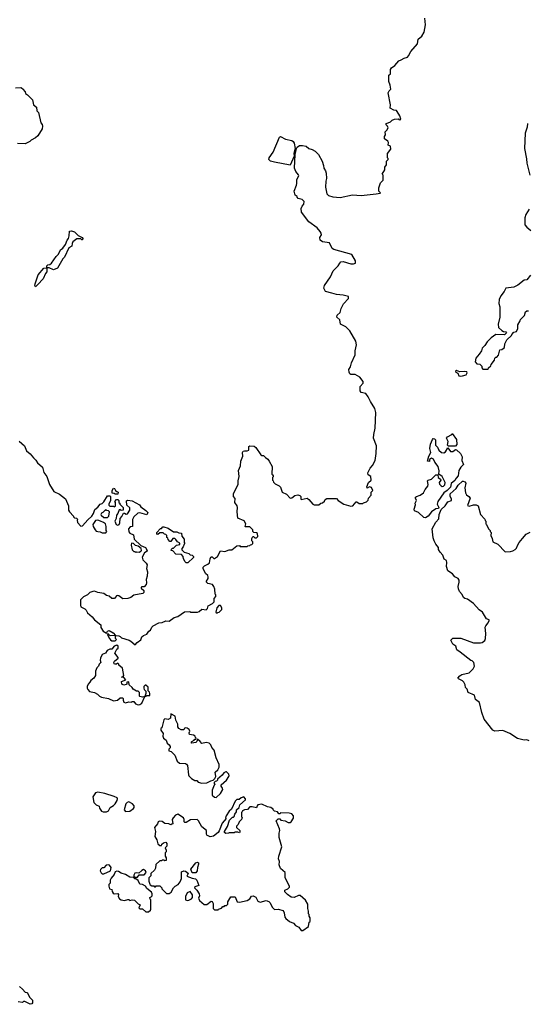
# Model space of a CAD drawing. Extents: x 1933546 to 2138868, y 524910 to 667279.
# Tile 410 of 466: x 2114032 to 2119952, y 565578 to 577068. Entities that reach past the tile are written whole.
import ezdxf

# ---------------------------------------------------------------- set-up
doc = ezdxf.new("R2010")
doc.units = 0

msp = doc.modelspace()

# ---------------------------------------------------------------- linework, layer by layer
at = {"layer": '0CON10XD'}
for points in [[(2114806, 570176), (2114824, 570145), (2114878, 570098), (2114904, 570065), (2114980, 570005), (2114980, 569975), (2115005, 569933), (2115045, 569910), (2115055, 569930), (2115075, 569938), (2115123, 569913), (2115150, 569880), (2115187, 569877), (2115205, 569870), (2115220, 569855), (2115310, 569825), (2115330, 569815), (2115377, 569773), (2115401, 569799), (2115445, 569830), (2115458, 569865), (2115475, 569882), (2115513, 569897), (2115537, 569933), (2115558, 569945), (2115575, 569980), (2115590, 569995), (2115655, 570028), (2115695, 570033), (2115735, 570052), (2115775, 570047), (2115835, 570093), (2115876, 570104), (2115954, 570156), (2116015, 570160), (2116025, 570152), (2116105, 570152), (2116125, 570160), (2116155, 570190), (2116205, 570182), (2116222, 570195), (2116232, 570228), (2116280, 570255), (2116300, 570275), (2116300, 570315), (2116320, 570335), (2116320, 570355), (2116310, 570365), (2116307, 570423), (2116298, 570455), (2116280, 570475), (2116225, 570490), (2116212, 570502), (2116210, 570515), (2116230, 570545), (2116230, 570565), (2116225, 570580), (2116198, 570605), (2116172, 570665), (2116173, 570677), (2116187, 570693), (2116227, 570713), (2116245, 570730), (2116253, 570777), (2116260, 570795), (2116268, 570798), (2116275, 570800), (2116295, 570780), (2116305, 570780), (2116338, 570805), (2116375, 570868), (2116423, 570863), (2116475, 570882), (2116505, 570882), (2116563, 570927), (2116595, 570930), (2116605, 570920), (2116685, 570920), (2116693, 570927), (2116715, 570930), (2116725, 570940), (2116738, 570942), (2116750, 570955), (2116750, 570975), (2116740, 570985), (2116740, 571015), (2116752, 571038), (2116758, 571038), (2116775, 571020), (2116795, 571020), (2116808, 571035), (2116805, 571070), (2116795, 571080), (2116762, 571082), (2116750, 571095), (2116750, 571115), (2116729, 571139), (2116715, 571150), (2116665, 571150), (2116660, 571155), (2116670, 571185), (2116649, 571219), (2116575, 571250), (2116567, 571325), (2116573, 571375), (2116570, 571395), (2116542, 571435), (2116545, 571480), (2116524, 571504), (2116525, 571540), (2116582, 571645), (2116579, 571685), (2116591, 571735), (2116583, 571805), (2116609, 571861), (2116612, 571915), (2116636, 571975), (2116631, 572015), (2116638, 572032), (2116655, 572038), (2116685, 572036), (2116704, 572045), (2116706, 572085), (2116715, 572096), (2116765, 572091), (2116785, 572077), (2116845, 571990), (2116855, 571980), (2116875, 571980), (2116897, 571957), (2116928, 571938), (2116943, 571915), (2116978, 571855), (2116972, 571765), (2116980, 571755), (2116990, 571745), (2116988, 571732), (2116980, 571725), (2116980, 571695), (2116988, 571688), (2116992, 571672), (2117013, 571653), (2117059, 571629), (2117074, 571614), (2117094, 571554), (2117145, 571532), (2117185, 571484), (2117205, 571486), (2117242, 571515), (2117275, 571523), (2117300, 571515), (2117310, 571505), (2117310, 571475), (2117315, 571470), (2117385, 571482), (2117405, 571468), (2117450, 571415), (2117465, 571408), (2117522, 571408), (2117543, 571427), (2117565, 571430), (2117585, 571450), (2117595, 571470), (2117615, 571480), (2117725, 571480), (2117747, 571457), (2117814, 571414), (2117895, 571391), (2117918, 571395), (2117955, 571440), (2117965, 571440), (2117993, 571423), (2118035, 571420), (2118042, 571428), (2118075, 571440), (2118095, 571460), (2118100, 571485), (2118132, 571518), (2118130, 571555), (2118150, 571575), (2118135, 571610), (2118112, 571618), (2118085, 571600), (2118082, 571615), (2118102, 571665), (2118132, 571695), (2118127, 571735), (2118097, 571757), (2118091, 571779), (2118120, 571835), (2118147, 571865), (2118177, 571925), (2118190, 572005), (2118192, 572095), (2118159, 572185), (2118161, 572225), (2118178, 572302), (2118186, 572485), (2118175, 572530), (2118122, 572612), (2118098, 572668), (2118068, 572705), (2118015, 572718), (2118001, 572735), (2118004, 572786), (2118036, 572825), (2118037, 572845), (2118000, 572895), (2117945, 572926), (2117895, 572929), (2117884, 572935), (2117874, 572955), (2117872, 572985), (2117889, 573015), (2117900, 573065), (2117944, 573155), (2117944, 573205), (2117960, 573275), (2117952, 573315), (2117883, 573435), (2117835, 573482), (2117775, 573513), (2117764, 573564), (2117730, 573595), (2117735, 573619), (2117770, 573650), (2117782, 573698), (2117808, 573752), (2117867, 573815), (2117867, 573837), (2117805, 573853), (2117725, 573859), (2117674, 573876), (2117599, 573895), (2117579, 573935), (2117588, 573965), (2117658, 574065), (2117688, 574135), (2117748, 574195), (2117764, 574226), (2117779, 574241), (2117806, 574244), (2117895, 574220), (2117925, 574218), (2117950, 574225), (2117948, 574255), (2117906, 574326), (2117696, 574386), (2117677, 574397), (2117645, 574462), (2117565, 574477), (2117538, 574495), (2117532, 574525), (2117551, 574555), (2117549, 574575), (2117538, 574595), (2117500, 574640), (2117405, 574707), (2117320, 574820), (2117316, 574864), (2117328, 574892), (2117346, 574915), (2117348, 574945), (2117325, 574971), (2117279, 574979), (2117268, 574995), (2117268, 575005), (2117245, 575020), (2117234, 575066), (2117260, 575135), (2117266, 575155), (2117266, 575204), (2117288, 575245), (2117285, 575256), (2117251, 575295), (2117236, 575335), (2117246, 575495), (2117260, 575565), (2117270, 575580), (2117295, 575599), (2117329, 575599), (2117375, 575590), (2117405, 575564), (2117445, 575554), (2117477, 575535), (2117516, 575495), (2117558, 575418), (2117576, 575365), (2117578, 575335), (2117597, 575305), (2117606, 575276), (2117611, 575215), (2117604, 575185), (2117600, 575115), (2117616, 575035), (2117635, 575016), (2117685, 575000), (2117769, 574991), (2117915, 575023), (2118015, 575016), (2118190, 575035), (2118235, 575043), (2118240, 575045), (2118235, 575050), (2118220, 575065), (2118220, 575105), (2118240, 575165), (2118270, 575195), (2118270, 575255), (2118260, 575265), (2118290, 575315), (2118290, 575345), (2118310, 575375), (2118310, 575415), (2118330, 575435), (2118328, 575448), (2118320, 575455), (2118320, 575505), (2118360, 575555), (2118355, 575590), (2118330, 575605), (2118332, 575635), (2118325, 575650), (2118288, 575678), (2118288, 575705), (2118298, 575725), (2118293, 575757), (2118313, 575777), (2118328, 575805), (2118322, 575825), (2118303, 575845), (2118310, 575855), (2118356, 575874), (2118376, 575894), (2118403, 575907), (2118445, 575911), (2118465, 575900), (2118477, 575905), (2118464, 575945), (2118435, 575998), (2118425, 576007), (2118395, 576012), (2118352, 576035), (2118357, 576073), (2118329, 576215), (2118342, 576238), (2118362, 576255), (2118354, 576304), (2118337, 576345), (2118338, 576422), (2118358, 576435), (2118358, 576485), (2118368, 576505), (2118408, 576532), (2118455, 576588), (2118482, 576598), (2118515, 576620), (2118555, 576632), (2118566, 576644), (2118594, 576696), (2118671, 576785), (2118678, 576842), (2118724, 576875), (2118749, 576921), (2118766, 577006), (2118756, 577085)], [(2113985, 576272), (2114045, 576278), (2114066, 576266), (2114070, 576255), (2114097, 576227), (2114100, 576205), (2114125, 576192), (2114181, 576131), (2114192, 576075), (2114227, 576045), (2114233, 576005), (2114250, 575985), (2114280, 575865), (2114296, 575845), (2114300, 575825), (2114293, 575795), (2114245, 575712), (2114215, 575687), (2114167, 575663), (2114150, 575645), (2114095, 575620), (2114005, 575624)], [(2119953, 575855), (2119950, 575815), (2119927, 575745), (2119920, 575565), (2119943, 575445), (2119947, 575395), (2119981, 575255)], [(2117185, 575370), (2117005, 575403), (2116958, 575418), (2116939, 575435), (2116942, 575455), (2116987, 575523), (2117063, 575697), (2117074, 575706), (2117134, 575674), (2117205, 575657), (2117222, 575645), (2117234, 575625), (2117244, 575565), (2117231, 575505), (2117232, 575475), (2117185, 575370)], [(2119973, 574855), (2119934, 574796), (2119923, 574755), (2119924, 574674), (2119945, 574647), (2119995, 574608)], [(2114215, 573952), (2114208, 573965), (2114211, 573985), (2114249, 574091), (2114315, 574167), (2114350, 574170), (2114350, 574195), (2114362, 574208), (2114385, 574212), (2114405, 574228), (2114458, 574305), (2114485, 574332), (2114509, 574381), (2114535, 574403), (2114567, 574445), (2114586, 574494), (2114602, 574515), (2114610, 574545), (2114612, 574598), (2114635, 574602), (2114671, 574591), (2114715, 574550), (2114760, 574525), (2114770, 574515), (2114765, 574500), (2114755, 574500), (2114745, 574510), (2114698, 574512), (2114652, 574475), (2114644, 574456), (2114640, 574425), (2114607, 574405), (2114554, 574296), (2114534, 574275), (2114474, 574166), (2114425, 574150), (2114375, 574170), (2114350, 574170), (2114350, 574125), (2114334, 574105), (2114307, 574043), (2114245, 573976), (2114215, 573952)], [(2119988, 574085), (2119948, 574032), (2119915, 574028), (2119840, 573970), (2119795, 573948), (2119702, 573935), (2119682, 573895), (2119642, 573845), (2119623, 573803), (2119620, 573755), (2119630, 573715), (2119630, 573595), (2119613, 573515), (2119617, 573477), (2119655, 573442), (2119675, 573430), (2119700, 573425), (2119708, 573412), (2119685, 573390), (2119585, 573392), (2119530, 573355), (2119485, 573310), (2119456, 573264), (2119426, 573234), (2119416, 573204), (2119392, 573165), (2119353, 573117), (2119343, 573073), (2119365, 573050), (2119398, 573048), (2119420, 573025), (2119420, 573005), (2119435, 572990), (2119495, 572990), (2119500, 573005), (2119525, 573030), (2119530, 573045), (2119570, 573095), (2119572, 573118), (2119585, 573130), (2119595, 573130), (2119617, 573153), (2119630, 573215), (2119655, 573220), (2119688, 573242), (2119690, 573285), (2119715, 573330), (2119768, 573382), (2119770, 573395), (2119795, 573420), (2119825, 573430), (2119840, 573465), (2119840, 573505), (2119870, 573555), (2119872, 573568), (2119920, 573615), (2119932, 573658), (2119945, 573670), (2119965, 573670)], [(2119175, 572908), (2119195, 572913), (2119239, 572925), (2119251, 572945), (2119245, 572957), (2119225, 572964), (2119165, 572958), (2119125, 572972), (2119116, 572965), (2119119, 572955), (2119141, 572941), (2119155, 572913), (2119175, 572908)], [(2119115, 572090), (2119035, 572090), (2119023, 572103), (2119028, 572145), (2119010, 572185), (2119022, 572198), (2119070, 572225), (2119075, 572240), (2119125, 572170), (2119131, 572109), (2119115, 572090)], [(2114025, 572150), (2114087, 572095), (2114111, 572035), (2114155, 572000), (2114193, 571953), (2114219, 571929), (2114240, 571895), (2114297, 571847), (2114314, 571784), (2114350, 571735), (2114381, 571645), (2114431, 571561), (2114495, 571531), (2114565, 571478), (2114601, 571395), (2114603, 571345), (2114612, 571325), (2114660, 571275), (2114660, 571265), (2114670, 571255), (2114695, 571250), (2114710, 571235), (2114702, 571228), (2114705, 571200), (2114745, 571158), (2114765, 571162), (2114825, 571232), (2114872, 571275), (2114894, 571306), (2114907, 571353), (2114943, 571377), (2114970, 571415), (2114995, 571420), (2115015, 571440), (2115055, 571510), (2115085, 571510), (2115090, 571505), (2115092, 571458), (2115070, 571415), (2115072, 571402), (2115082, 571392), (2115125, 571390), (2115135, 571382), (2115148, 571392), (2115150, 571435), (2115140, 571445), (2115162, 571468), (2115175, 571470), (2115190, 571455), (2115190, 571435), (2115200, 571425), (2115200, 571415), (2115240, 571375), (2115238, 571342), (2115215, 571340), (2115205, 571350), (2115192, 571348), (2115178, 571305), (2115160, 571285), (2115157, 571245), (2115143, 571215), (2115157, 571177), (2115175, 571168), (2115192, 571175), (2115200, 571195), (2115204, 571246), (2115225, 571270), (2115242, 571308), (2115255, 571310), (2115272, 571298), (2115289, 571301), (2115318, 571345), (2115315, 571370), (2115282, 571402), (2115278, 571452), (2115295, 571462), (2115345, 571452), (2115430, 571405), (2115444, 571384), (2115505, 571340), (2115528, 571315), (2115515, 571290), (2115435, 571312), (2115411, 571309), (2115362, 571265), (2115348, 571235), (2115348, 571152), (2115322, 571148), (2115300, 571125), (2115305, 571090), (2115317, 571077), (2115358, 571055), (2115367, 571007), (2115445, 570932), (2115498, 570908), (2115520, 570875), (2115520, 570865), (2115488, 570845), (2115462, 570795), (2115468, 570765), (2115508, 570725), (2115518, 570705), (2115512, 570665), (2115523, 570625), (2115520, 570575), (2115508, 570535), (2115512, 570495), (2115508, 570475), (2115485, 570450), (2115455, 570450), (2115450, 570445), (2115450, 570435), (2115480, 570405), (2115480, 570385), (2115467, 570373), (2115365, 570352), (2115327, 570323), (2115295, 570312), (2115235, 570310), (2115188, 570345), (2115175, 570347), (2115160, 570345), (2115137, 570313), (2115105, 570313), (2115075, 570340), (2115045, 570350), (2115012, 570372), (2114944, 570384), (2114905, 570397), (2114884, 570396), (2114850, 570385), (2114823, 570357), (2114777, 570333), (2114743, 570297), (2114740, 570235), (2114746, 570216), (2114792, 570192), (2114806, 570176)], [(2118765, 571254), (2118745, 571257), (2118682, 571315), (2118636, 571336), (2118634, 571355), (2118649, 571405), (2118646, 571425), (2118661, 571455), (2118647, 571485), (2118649, 571495), (2118658, 571505), (2118701, 571519), (2118743, 571547), (2118761, 571585), (2118792, 571625), (2118796, 571645), (2118789, 571685), (2118794, 571695), (2118835, 571707), (2118885, 571756), (2118908, 571758), (2118914, 571725), (2118941, 571705), (2118942, 571695), (2118923, 571665), (2118928, 571648), (2118948, 571628), (2118958, 571622), (2118975, 571624), (2118989, 571641), (2118994, 571665), (2118958, 571735), (2118920, 571765), (2118923, 571803), (2118914, 571855), (2118872, 571905), (2118859, 571939), (2118835, 571952), (2118813, 571937), (2118810, 571910), (2118790, 571915), (2118802, 571975), (2118828, 572015), (2118817, 572065), (2118822, 572115), (2118845, 572170), (2118855, 572180), (2118868, 572178), (2118880, 572165), (2118882, 572102), (2118905, 572080), (2118922, 572045), (2118950, 572015), (2118978, 572012), (2119000, 572025), (2119025, 572070), (2119055, 572030), (2119085, 572030), (2119115, 572052), (2119125, 572048), (2119172, 572005), (2119191, 571965), (2119190, 571925), (2119208, 571875), (2119178, 571845), (2119155, 571808), (2119146, 571744), (2119121, 571719), (2119105, 571690), (2119065, 571655), (2119055, 571614), (2119018, 571572), (2118978, 571545), (2118907, 571445), (2118900, 571415), (2118919, 571375), (2118918, 571365), (2118885, 571359), (2118834, 571326), (2118795, 571272), (2118765, 571254)], [(2119975, 568652), (2119945, 568662), (2119915, 568660), (2119838, 568678), (2119747, 568737), (2119665, 568772), (2119575, 568764), (2119552, 568775), (2119450, 568905), (2119423, 568983), (2119395, 569100), (2119348, 569135), (2119336, 569186), (2119262, 569215), (2119250, 569255), (2119230, 569275), (2119228, 569305), (2119212, 569335), (2119195, 569352), (2119150, 569375), (2119142, 569385), (2119165, 569412), (2119190, 569425), (2119274, 569446), (2119319, 569491), (2119337, 569525), (2119328, 569565), (2119310, 569585), (2119295, 569590), (2119170, 569685), (2119130, 569715), (2119118, 569758), (2119085, 569780), (2119062, 569828), (2119085, 569850), (2119175, 569850), (2119324, 569794), (2119406, 569794), (2119425, 569801), (2119456, 569824), (2119464, 569845), (2119469, 569905), (2119462, 569978), (2119467, 569995), (2119495, 570028), (2119508, 570058), (2119506, 570066), (2119477, 570077), (2119431, 570155), (2119392, 570182), (2119325, 570255), (2119255, 570305), (2119223, 570313), (2119209, 570325), (2119191, 570361), (2119163, 570393), (2119149, 570425), (2119145, 570455), (2119159, 570505), (2119156, 570526), (2119144, 570545), (2119105, 570564), (2119079, 570599), (2119025, 570635), (2119011, 570685), (2119015, 570735), (2119010, 570755), (2118984, 570774), (2118968, 570818), (2118937, 570855), (2118918, 570885), (2118915, 570907), (2118885, 570946), (2118866, 570986), (2118855, 571020), (2118844, 571125), (2118884, 571205), (2118919, 571241), (2118924, 571295), (2118948, 571352), (2118995, 571395), (2119025, 571440), (2119068, 571455), (2119069, 571475), (2119052, 571502), (2119052, 571535), (2119123, 571597), (2119145, 571634), (2119195, 571682), (2119205, 571684), (2119224, 571674), (2119235, 571658), (2119225, 571605), (2119233, 571545), (2119244, 571524), (2119272, 571502), (2119284, 571485), (2119255, 571400), (2119275, 571392), (2119325, 571408), (2119355, 571408), (2119378, 571395), (2119408, 571295), (2119458, 571238), (2119462, 571222), (2119470, 571215), (2119470, 571185), (2119478, 571178), (2119500, 571125), (2119518, 571108), (2119520, 571095), (2119530, 571085), (2119528, 571048), (2119544, 571014), (2119551, 570975), (2119607, 570947), (2119695, 570858), (2119755, 570862), (2119785, 570870), (2119810, 570885), (2119825, 570900), (2119837, 570933), (2119858, 570965), (2119896, 571014), (2119938, 571062), (2119985, 571088)], [(2115175, 571530), (2115145, 571530), (2115135, 571540), (2115112, 571542), (2115110, 571575), (2115125, 571600), (2115138, 571598), (2115150, 571575), (2115165, 571560), (2115180, 571555), (2115175, 571530)], [(2115055, 571260), (2115070, 571275), (2115080, 571325), (2115068, 571338), (2115045, 571340), (2115035, 571350), (2115000, 571315), (2114985, 571310), (2114980, 571295), (2114982, 571285), (2115015, 571260), (2115055, 571260)], [(2115035, 571080), (2115050, 571095), (2115040, 571105), (2115042, 571155), (2115033, 571183), (2115011, 571201), (2114975, 571217), (2114943, 571227), (2114917, 571223), (2114887, 571175), (2114888, 571155), (2114912, 571115), (2114925, 571100), (2114943, 571093), (2114972, 571092), (2114995, 571080), (2115035, 571080)], [(2115995, 570730), (2115975, 570730), (2115961, 570741), (2115942, 570775), (2115940, 570805), (2115918, 570828), (2115855, 570830), (2115818, 570868), (2115800, 570875), (2115802, 570888), (2115815, 570900), (2115825, 570900), (2115860, 570935), (2115900, 570945), (2115898, 570958), (2115874, 570974), (2115853, 571003), (2115842, 571012), (2115818, 571012), (2115795, 570980), (2115785, 570980), (2115762, 571002), (2115758, 571018), (2115750, 571025), (2115748, 571048), (2115738, 571058), (2115722, 571062), (2115705, 571080), (2115665, 571080), (2115645, 571060), (2115632, 571062), (2115630, 571085), (2115675, 571130), (2115685, 571130), (2115702, 571148), (2115715, 571150), (2115765, 571132), (2115825, 571092), (2115865, 571090), (2115888, 571078), (2115920, 571075), (2115925, 571040), (2115950, 571005), (2115950, 570965), (2115960, 570955), (2115952, 570948), (2115940, 570915), (2115922, 570898), (2115922, 570882), (2115952, 570852), (2116005, 570840), (2116022, 570822), (2116045, 570820), (2116060, 570805), (2116058, 570792), (2115995, 570730)], [(2115385, 570850), (2115395, 570858), (2115425, 570853), (2115446, 570864), (2115452, 570875), (2115447, 570897), (2115414, 570924), (2115382, 570932), (2115360, 570955), (2115335, 570960), (2115332, 570935), (2115345, 570882), (2115365, 570860), (2115375, 570860), (2115385, 570850)], [(2116335, 570140), (2116342, 570148), (2116358, 570152), (2116390, 570185), (2116390, 570205), (2116375, 570230), (2116355, 570230), (2116332, 570205), (2116320, 570155), (2116335, 570140)], [(2115145, 569820), (2115160, 569835), (2115150, 569845), (2115150, 569880), (2115088, 569878), (2115065, 569900), (2115052, 569898), (2115078, 569845), (2115091, 569831), (2115105, 569820), (2115145, 569820)], [(2115415, 569072), (2115435, 569078), (2115455, 569092), (2115490, 569170), (2115465, 569160), (2115435, 569168), (2115428, 569175), (2115428, 569218), (2115415, 569230), (2115395, 569232), (2115354, 569254), (2115343, 569273), (2115310, 569305), (2115305, 569340), (2115282, 569338), (2115280, 569315), (2115272, 569308), (2115245, 569303), (2115224, 569314), (2115220, 569345), (2115270, 569365), (2115245, 569390), (2115220, 569395), (2115238, 569402), (2115248, 569415), (2115232, 569502), (2115190, 569535), (2115188, 569548), (2115178, 569558), (2115162, 569548), (2115145, 569548), (2115135, 569552), (2115130, 569565), (2115137, 569583), (2115180, 569615), (2115180, 569625), (2115140, 569675), (2115165, 569720), (2115180, 569735), (2115180, 569755), (2115165, 569770), (2115134, 569756), (2115105, 569720), (2115085, 569720), (2115052, 569708), (2115033, 569677), (2114995, 569660), (2114973, 569615), (2114970, 569595), (2114978, 569565), (2114960, 569545), (2114952, 569525), (2114932, 569505), (2114917, 569465), (2114916, 569414), (2114896, 569384), (2114862, 569355), (2114852, 569335), (2114830, 569315), (2114818, 569285), (2114818, 569268), (2114825, 569250), (2114845, 569228), (2114905, 569218), (2114940, 569195), (2114962, 569172), (2114985, 569160), (2115067, 569147), (2115125, 569118), (2115172, 569128), (2115205, 569152), (2115232, 569152), (2115240, 569145), (2115238, 569125), (2115245, 569102), (2115265, 569097), (2115305, 569107), (2115335, 569102), (2115345, 569110), (2115365, 569110), (2115382, 569082), (2115415, 569072)], [(2115490, 569170), (2115505, 569172), (2115515, 569180), (2115548, 569182), (2115550, 569205), (2115545, 569220), (2115530, 569235), (2115529, 569279), (2115505, 569302), (2115495, 569302), (2115478, 569285), (2115478, 569265), (2115482, 569252), (2115502, 569232), (2115502, 569205), (2115490, 569170)], [(2116155, 568160), (2116215, 568162), (2116263, 568187), (2116288, 568192), (2116308, 568212), (2116318, 568235), (2116310, 568285), (2116342, 568315), (2116357, 568345), (2116357, 568375), (2116324, 568454), (2116302, 568545), (2116274, 568574), (2116260, 568605), (2116240, 568625), (2116205, 568632), (2116155, 568620), (2116136, 568646), (2116105, 568670), (2116098, 568645), (2116086, 568634), (2116040, 568625), (2116032, 568635), (2116040, 568645), (2116065, 568658), (2116075, 568670), (2116088, 568672), (2116090, 568685), (2116082, 568692), (2116080, 568705), (2116059, 568719), (2116012, 568725), (2116008, 568745), (2116018, 568765), (2116008, 568785), (2115985, 568800), (2115965, 568802), (2115952, 568795), (2115945, 568780), (2115915, 568782), (2115888, 568795), (2115878, 568815), (2115878, 568845), (2115853, 568893), (2115845, 568940), (2115795, 568968), (2115790, 568915), (2115763, 568903), (2115725, 568910), (2115712, 568898), (2115690, 568805), (2115680, 568795), (2115680, 568775), (2115707, 568737), (2115702, 568705), (2115708, 568685), (2115739, 568659), (2115753, 568623), (2115776, 568606), (2115788, 568585), (2115788, 568572), (2115770, 568555), (2115770, 568535), (2115798, 568528), (2115840, 568485), (2115870, 568415), (2115895, 568390), (2115965, 568388), (2115979, 568379), (2115988, 568365), (2116000, 568255), (2116005, 568242), (2116035, 568212), (2116075, 568190), (2116098, 568188), (2116115, 568170), (2116155, 568160)], [(2116325, 567992), (2116373, 568037), (2116400, 568085), (2116398, 568098), (2116380, 568125), (2116382, 568138), (2116445, 568192), (2116473, 568235), (2116477, 568245), (2116470, 568265), (2116445, 568290), (2116435, 568291), (2116412, 568278), (2116395, 568252), (2116340, 568205), (2116338, 568192), (2116328, 568182), (2116312, 568178), (2116300, 568165), (2116302, 568152), (2116310, 568145), (2116300, 568135), (2116278, 568075), (2116278, 568018), (2116303, 567993), (2116325, 567992)], [(2115005, 567822), (2115045, 567823), (2115067, 567835), (2115087, 567873), (2115125, 567896), (2115145, 567917), (2115170, 567955), (2115172, 567975), (2115167, 567987), (2115135, 568002), (2115025, 568038), (2114945, 568052), (2114915, 568047), (2114885, 568000), (2114895, 567934), (2114925, 567904), (2114959, 567889), (2114964, 567865), (2114985, 567830), (2115005, 567822)], [(2117335, 566440), (2117400, 566485), (2117410, 566535), (2117420, 566545), (2117420, 566585), (2117410, 566605), (2117410, 566625), (2117400, 566635), (2117402, 566665), (2117391, 566695), (2117394, 566745), (2117365, 566794), (2117305, 566846), (2117282, 566848), (2117235, 566823), (2117197, 566827), (2117155, 566858), (2117125, 566890), (2117125, 566910), (2117160, 566925), (2117180, 566945), (2117180, 566955), (2117129, 567055), (2117127, 567115), (2117074, 567164), (2117058, 567205), (2117062, 567245), (2117052, 567275), (2117054, 567305), (2117089, 567415), (2117060, 567525), (2117058, 567575), (2117067, 567605), (2117062, 567625), (2117022, 567718), (2117045, 567740), (2117065, 567740), (2117078, 567728), (2117128, 567718), (2117165, 567698), (2117185, 567700), (2117198, 567705), (2117225, 567750), (2117227, 567777), (2117205, 567800), (2117175, 567808), (2117075, 567810), (2117068, 567802), (2117055, 567800), (2117040, 567825), (2117005, 567830), (2116990, 567845), (2116990, 567855), (2116960, 567875), (2116923, 567883), (2116855, 567912), (2116810, 567905), (2116800, 567895), (2116795, 567870), (2116745, 567882), (2116718, 567882), (2116688, 567852), (2116655, 567848), (2116630, 567835), (2116628, 567822), (2116620, 567815), (2116620, 567765), (2116630, 567755), (2116622, 567748), (2116620, 567735), (2116592, 567708), (2116580, 567675), (2116560, 567655), (2116562, 567642), (2116598, 567605), (2116600, 567585), (2116595, 567580), (2116575, 567588), (2116545, 567588), (2116535, 567580), (2116475, 567580), (2116467, 567573), (2116435, 567570), (2116422, 567582), (2116420, 567595), (2116457, 567653), (2116480, 567725), (2116515, 567760), (2116525, 567760), (2116535, 567770), (2116540, 567795), (2116560, 567825), (2116560, 567845), (2116590, 567875), (2116600, 567905), (2116667, 567963), (2116667, 567977), (2116645, 567998), (2116615, 567988), (2116592, 567968), (2116565, 567968), (2116545, 567948), (2116502, 567855), (2116475, 567830), (2116440, 567775), (2116432, 567755), (2116440, 567745), (2116395, 567690), (2116359, 567601), (2116345, 567582), (2116292, 567538), (2116255, 567532), (2116215, 567550), (2116210, 567565), (2116212, 567605), (2116155, 567650), (2116118, 567718), (2116100, 567735), (2116025, 567730), (2115972, 567698), (2115958, 567698), (2115950, 567705), (2115952, 567735), (2115943, 567753), (2115875, 567798), (2115850, 567785), (2115822, 567755), (2115812, 567735), (2115818, 567685), (2115808, 567678), (2115795, 567672), (2115772, 567682), (2115725, 567688), (2115695, 567710), (2115664, 567716), (2115647, 567705), (2115640, 567685), (2115605, 567640), (2115616, 567595), (2115608, 567535), (2115630, 567495), (2115645, 567450), (2115665, 567430), (2115685, 567430), (2115690, 567445), (2115708, 567462), (2115735, 567470), (2115750, 567455), (2115747, 567423), (2115730, 567405), (2115740, 567375), (2115740, 567355), (2115730, 567345), (2115730, 567305), (2115740, 567285), (2115740, 567255), (2115725, 567250), (2115715, 567260), (2115695, 567260), (2115687, 567253), (2115665, 567250), (2115621, 567209), (2115616, 567165), (2115606, 567144), (2115562, 567105), (2115560, 567075), (2115540, 567055), (2115540, 567015), (2115548, 566978), (2115555, 566970), (2115575, 566960), (2115595, 566960), (2115605, 566950), (2115615, 566950), (2115625, 566960), (2115665, 566960), (2115690, 566935), (2115690, 566925), (2115745, 566870), (2115775, 566870), (2115798, 566885), (2115824, 566936), (2115844, 566956), (2115879, 566975), (2115903, 567005), (2115920, 567045), (2115920, 567125), (2115945, 567137), (2115965, 567130), (2116000, 567105), (2115992, 567098), (2115982, 567072), (2116045, 567048), (2116082, 567042), (2116098, 567025), (2116120, 566965), (2116075, 566950), (2116070, 566935), (2116099, 566909), (2116126, 566866), (2116129, 566845), (2116119, 566815), (2116128, 566788), (2116185, 566742), (2116215, 566742), (2116265, 566780), (2116278, 566778), (2116290, 566755), (2116290, 566695), (2116300, 566685), (2116305, 566680), (2116345, 566680), (2116352, 566688), (2116385, 566700), (2116402, 566718), (2116415, 566720), (2116425, 566730), (2116445, 566730), (2116460, 566745), (2116460, 566775), (2116495, 566830), (2116545, 566830), (2116570, 566775), (2116595, 566770), (2116685, 566787), (2116715, 566810), (2116735, 566838), (2116755, 566842), (2116786, 566826), (2116811, 566781), (2116835, 566768), (2116905, 566790), (2116937, 566777), (2116955, 566760), (2116975, 566710), (2117003, 566683), (2117045, 566688), (2117104, 566674), (2117116, 566646), (2117123, 566595), (2117137, 566577), (2117180, 566545), (2117226, 566526), (2117247, 566497), (2117286, 566476), (2117315, 566440), (2117335, 566440)], [(2115267, 567827), (2115315, 567833), (2115358, 567862), (2115366, 567874), (2115366, 567894), (2115349, 567915), (2115305, 567942), (2115285, 567934), (2115270, 567915), (2115250, 567845), (2115267, 567827)], [(2115015, 567100), (2115093, 567137), (2115098, 567175), (2115080, 567200), (2115065, 567204), (2115040, 567200), (2115015, 567170), (2114995, 567170), (2114975, 567150), (2114970, 567135), (2114982, 567112), (2114995, 567100), (2115015, 567100)], [(2115405, 567060), (2115425, 567090), (2115485, 567090), (2115508, 567115), (2115500, 567135), (2115475, 567149), (2115455, 567140), (2115422, 567108), (2115395, 567112), (2115375, 567108), (2115362, 567085), (2115362, 567072), (2115375, 567060), (2115405, 567060)], [(2116085, 567110), (2116042, 567112), (2116030, 567155), (2116085, 567230), (2116106, 567236), (2116118, 567228), (2116118, 567212), (2116107, 567175), (2116102, 567135), (2116085, 567110)], [(2115535, 566658), (2115558, 566675), (2115562, 566688), (2115560, 566795), (2115553, 566803), (2115550, 566825), (2115565, 566830), (2115578, 566845), (2115577, 566865), (2115568, 566885), (2115515, 566930), (2115500, 566955), (2115466, 566976), (2115435, 566980), (2115413, 567023), (2115385, 567040), (2115375, 567040), (2115358, 567058), (2115315, 567063), (2115265, 567093), (2115215, 567109), (2115185, 567126), (2115165, 567131), (2115146, 567124), (2115135, 567092), (2115100, 567050), (2115088, 567025), (2115087, 566993), (2115072, 566975), (2115070, 566955), (2115080, 566925), (2115108, 566918), (2115110, 566895), (2115124, 566874), (2115135, 566868), (2115175, 566870), (2115185, 566860), (2115182, 566835), (2115195, 566808), (2115215, 566798), (2115255, 566790), (2115295, 566800), (2115305, 566800), (2115315, 566790), (2115345, 566798), (2115372, 566792), (2115415, 566750), (2115438, 566738), (2115420, 566705), (2115432, 566692), (2115465, 566690), (2115505, 566658), (2115535, 566658)], [(2115985, 566788), (2116005, 566793), (2116035, 566810), (2116049, 566825), (2116047, 566855), (2116022, 566892), (2115985, 566880), (2115964, 566835), (2115967, 566797), (2115985, 566788)], [(2114030, 565785), (2114066, 565756), (2114095, 565720), (2114117, 565717), (2114125, 565710), (2114145, 565660), (2114183, 565625), (2114183, 565595), (2114175, 565582), (2114155, 565578), (2114092, 565612), (2114078, 565612), (2114065, 565600), (2114015, 565608)]]:
    msp.add_lwpolyline(points, dxfattribs=at)

doc.saveas('drawing.dxf')
